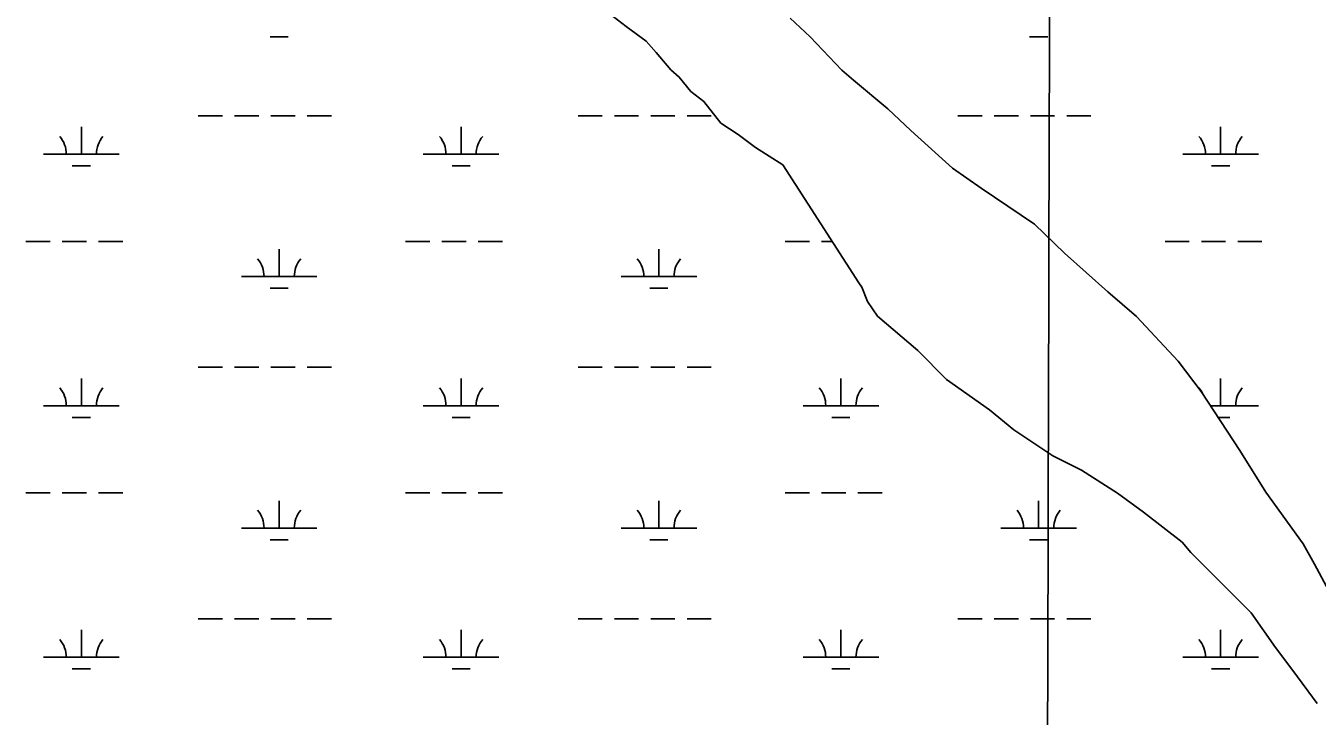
# Model space of a CAD drawing. Extents: x 3161564 to 3199464, y 849354 to 874788.
# Drawn here: x 3185353 to 3187060, y 862579 to 863492 of the extents above; entities that cross this region are included whole.
import ezdxf

# ---------------------------------------------------------------- set-up
doc = ezdxf.new("R2010")
doc.units = 0
for name, color, linetype in [('V-GRID-MAJR', 7, 'Continuous'), ('V-SITE-VEGE', 7, 'Continuous'), ('V-TOPO-SHOR', 7, 'Continuous'), ('V-WETL-SWMP', 7, 'Continuous')]:
    doc.layers.add(name, color=color, linetype=linetype)

msp = doc.modelspace()

# ---------------------------------------------------------------- linework, layer by layer
at = {"layer": 'V-GRID-MAJR'}
msp.add_spline([(3186683.235, 854762.214), (3186699.099, 860821.649), (3186714.971, 866884.169), (3186730.843, 872946.731), (3186730.8510000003, 872949.773)], degree=3, dxfattribs=at)
at = {"layer": 'V-SITE-VEGE'}
for points in [[(3187059.9200000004, 862595.3129999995), (3187027.6580000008, 862639.1109999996), (3187004.8880000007, 862669.5819999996), (3186972.6300000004, 862715.2829999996), (3186892.881, 862795.2999999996), (3186881.4920000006, 862808.6349999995), (3186830.2060000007, 862848.6629999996), (3186796.0100000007, 862873.4459999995), (3186748.5130000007, 862903.9569999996), (3186710.504, 862923.0399999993), (3186659.2080000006, 862957.3619999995), (3186626.9190000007, 862984.0439999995), (3186569.928000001, 863024.0799999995), (3186531.9540000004, 863062.1829999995), (3186478.7730000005, 863107.9209999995), (3186465.4920000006, 863126.9629999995), (3186457.9160000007, 863145.9959999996), (3186454.1210000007, 863151.7069999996), (3186353.5790000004, 863307.8389999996), (3186317.4790000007, 863330.7229999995), (3186294.6850000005, 863347.8789999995), (3186271.8880000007, 863363.1349999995), (3186249.1100000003, 863391.7019999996), (3186232.0180000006, 863405.0449999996), (3186216.8320000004, 863424.0909999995), (3186205.4350000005, 863433.6189999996), (3186186.4540000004, 863456.4759999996), (3186173.1640000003, 863471.7119999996), (3186146.5690000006, 863490.7759999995), (3186129.4750000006, 863504.1189999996)], [(3186363.4130000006, 863501.8249999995), (3186390.001, 863477.0549999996), (3186431.7700000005, 863433.2399999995), (3186446.9620000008, 863419.8989999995), (3186492.5460000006, 863381.7839999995), (3186522.9300000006, 863353.2039999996), (3186578.0050000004, 863303.6589999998), (3186615.999000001, 863276.9669999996), (3186686.2930000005, 863229.2999999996), (3186726.1720000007, 863191.1929999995), (3186783.1450000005, 863139.7429999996), (3186821.1290000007, 863107.3479999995), (3186876.1880000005, 863048.2939999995), (3186906.5510000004, 863008.2999999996), (3186957.7760000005, 862930.2329999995), (3186991.9180000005, 862875.0189999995), (3187041.2540000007, 862806.4639999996), (3187056.4260000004, 862779.8109999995), (3187094.3470000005, 862709.3739999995)]]:
    msp.add_lwpolyline(points, dxfattribs=at)
at = {"layer": 'V-TOPO-SHOR'}
for p, q in [((3186146.569, 863490.7769999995), (3186129.474, 863504.1199999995)), ((3186363.414, 863501.8249999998), (3186390, 863477.0549999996)), ((3186173.165, 863471.7129999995), (3186146.569, 863490.7769999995)), ((3186390, 863477.0549999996), (3186431.77, 863433.2389999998)), ((3186186.453, 863456.4749999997), (3186173.165, 863471.7129999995)), ((3186205.435, 863433.6189999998), (3186186.453, 863456.4749999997)), ((3186216.8310000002, 863424.0899999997), (3186205.435, 863433.6189999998)), ((3186431.77, 863433.2389999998), (3186446.963, 863419.8999999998)), ((3186232.015, 863405.0449999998), (3186216.8310000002, 863424.0899999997)), ((3186446.963, 863419.8999999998), (3186492.5470000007, 863381.7839999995)), ((3186249.11, 863391.7019999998), (3186232.015, 863405.0449999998)), ((3186271.886, 863363.1339999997), (3186249.11, 863391.7019999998)), ((3186492.5470000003, 863381.7839999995), (3186522.931, 863353.2029999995)), ((3186294.684, 863347.8799999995), (3186271.886, 863363.1339999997)), ((3186317.4790000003, 863330.7239999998), (3186294.684, 863347.8799999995)), ((3186522.931, 863353.2029999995), (3186578.005, 863303.6589999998)), ((3186353.578, 863307.8389999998), (3186317.4790000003, 863330.7239999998)), ((3186454.1210000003, 863151.7079999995), (3186353.578, 863307.8389999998)), ((3186578.005, 863303.6589999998), (3186616, 863276.9669999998)), ((3186616, 863276.9669999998), (3186686.2930000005, 863229.2999999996)), ((3186686.293, 863229.2999999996), (3186726.171, 863191.1929999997)), ((3186726.171, 863191.1929999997), (3186783.144, 863139.7439999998)), ((3186457.916, 863145.9959999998), (3186454.1210000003, 863151.7079999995)), ((3186465.492, 863126.9629999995), (3186457.916, 863145.9959999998)), ((3186783.144, 863139.7439999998), (3186821.129, 863107.3469999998)), ((3186478.774, 863107.9209999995), (3186465.492, 863126.9629999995)), ((3186531.952, 863062.1839999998), (3186478.774, 863107.9209999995)), ((3186821.129, 863107.3469999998), (3186876.1880000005, 863048.2929999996)), ((3186569.928, 863024.0809999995), (3186531.952, 863062.1839999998)), ((3186876.188, 863048.2929999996), (3186906.552, 863008.2999999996)), ((3186626.92, 862984.0439999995), (3186569.928, 863024.0809999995)), ((3186906.552, 863008.2999999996), (3186957.775, 862930.2329999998)), ((3186659.2090000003, 862957.3619999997), (3186626.92, 862984.0439999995)), ((3186710.505, 862923.0399999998), (3186659.2090000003, 862957.3619999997)), ((3186748.5130000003, 862903.9559999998), (3186710.505, 862923.0399999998)), ((3186957.775, 862930.2329999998), (3186991.918, 862875.0179999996)), ((3186796.011, 862873.4449999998), (3186748.5130000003, 862903.9559999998)), ((3186830.205, 862848.6619999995), (3186796.011, 862873.4449999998)), ((3186991.918, 862875.0179999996), (3187041.254, 862806.4639999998)), ((3186881.492, 862808.6339999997), (3186830.205, 862848.6619999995)), ((3186892.881, 862795.3009999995), (3186881.492, 862808.6339999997)), ((3186972.63, 862715.2839999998), (3186892.881, 862795.3009999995)), ((3187041.254, 862806.4639999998), (3187056.426, 862779.8109999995)), ((3187056.426, 862779.8109999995), (3187094.347, 862709.3739999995)), ((3187004.887, 862669.5819999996), (3186972.63, 862715.2839999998)), ((3187027.66, 862639.1119999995), (3187004.887, 862669.5819999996)), ((3187059.92, 862595.3129999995), (3187027.66, 862639.1119999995))]:
    msp.add_line(p, q, dxfattribs=at)
at = {"layer": 'V-WETL-SWMP'}
for p, q in [((3186146.569, 863490.7769999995), (3186129.474, 863504.1199999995)), ((3186363.414, 863501.8249999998), (3186390, 863477.0549999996)), ((3185675.984576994, 863477.4082722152), (3185699.9845769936, 863477.4082722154)), ((3186173.165, 863471.7129999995), (3186146.569, 863490.7769999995)), ((3186390, 863477.0549999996), (3186431.77, 863433.2389999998)), ((3186679.800576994, 863477.4082722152), (3186703.8005769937, 863477.4082722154)), ((3186186.453, 863456.4749999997), (3186173.165, 863471.7129999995)), ((3186205.435, 863433.6189999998), (3186186.453, 863456.4749999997)), ((3186216.8310000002, 863424.0899999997), (3186205.435, 863433.6189999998)), ((3186431.77, 863433.2389999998), (3186446.963, 863419.8999999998)), ((3186232.015, 863405.0449999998), (3186216.8310000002, 863424.0899999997)), ((3186446.963, 863419.8999999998), (3186492.5470000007, 863381.7839999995)), ((3186249.11, 863391.7019999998), (3186232.015, 863405.0449999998)), ((3186271.886, 863363.1339999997), (3186249.11, 863391.7019999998)), ((3186492.5470000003, 863381.7839999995), (3186522.931, 863353.2029999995)), ((3185426.548576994, 863322.0262722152), (3185426.548576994, 863358.0262722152)), ((3185581.140576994, 863372.7682722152), (3185613.140576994, 863372.7682722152)), ((3185629.140576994, 863372.7682722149), (3185661.140576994, 863372.7682722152)), ((3185677.140576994, 863372.7682722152), (3185709.140576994, 863372.7682722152)), ((3185725.140576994, 863372.7682722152), (3185757.140576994, 863372.7682722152)), ((3185928.456576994, 863322.0262722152), (3185928.456576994, 863358.0262722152)), ((3186083.048576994, 863372.7682722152), (3186115.048576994, 863372.7682722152)), ((3186131.048576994, 863372.7682722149), (3186163.048576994, 863372.7682722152)), ((3186179.048576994, 863372.7682722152), (3186211.048576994, 863372.7682722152)), ((3186227.048576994, 863372.7682722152), (3186259.048576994, 863372.7682722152)), ((3186294.684, 863347.8799999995), (3186271.886, 863363.1339999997)), ((3186584.956576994, 863372.7682722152), (3186616.956576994, 863372.7682722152)), ((3186632.956576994, 863372.7682722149), (3186664.956576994, 863372.7682722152)), ((3186680.956576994, 863372.7682722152), (3186712.956576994, 863372.7682722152)), ((3186728.956576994, 863372.7682722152), (3186760.956576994, 863372.7682722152)), ((3186932.272576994, 863322.0262722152), (3186932.272576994, 863358.0262722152)), ((3186317.4790000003, 863330.7239999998), (3186294.684, 863347.8799999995)), ((3186522.931, 863353.2029999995), (3186578.005, 863303.6589999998)), ((3186353.578, 863307.8389999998), (3186317.4790000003, 863330.7239999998)), ((3185376.548576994, 863322.0262722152), (3185476.548576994, 863322.0262722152)), ((3185414.548576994, 863306.5952722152), (3185438.5485769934, 863306.5952722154)), ((3185878.456576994, 863322.0262722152), (3185978.456576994, 863322.0262722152)), ((3185916.456576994, 863306.5952722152), (3185940.4565769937, 863306.5952722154)), ((3186454.1210000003, 863151.7079999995), (3186353.578, 863307.8389999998)), ((3186882.272576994, 863322.0262722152), (3186982.272576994, 863322.0262722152)), ((3186920.272576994, 863306.5952722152), (3186944.2725769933, 863306.5952722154)), ((3186578.005, 863303.6589999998), (3186616, 863276.9669999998)), ((3186616, 863276.9669999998), (3186686.2930000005, 863229.2999999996)), ((3186686.293, 863229.2999999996), (3186726.171, 863191.1929999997)), ((3185353.140576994, 863206.5942722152), (3185385.140576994, 863206.5942722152)), ((3185401.140576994, 863206.5942722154), (3185433.140576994, 863206.5942722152)), ((3185449.140576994, 863206.5942722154), (3185481.140576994, 863206.5942722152)), ((3185855.048576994, 863206.5942722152), (3185887.048576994, 863206.5942722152)), ((3185903.048576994, 863206.5942722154), (3185935.048576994, 863206.5942722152)), ((3185951.048576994, 863206.5942722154), (3185983.048576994, 863206.5942722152)), ((3186356.956576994, 863206.5942722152), (3186388.956576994, 863206.5942722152)), ((3186404.956576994, 863206.5942722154), (3186418.7761263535, 863206.5942722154)), ((3186858.864576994, 863206.5942722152), (3186890.864576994, 863206.5942722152)), ((3186906.864576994, 863206.5942722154), (3186938.864576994, 863206.5942722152)), ((3186954.864576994, 863206.5942722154), (3186986.864576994, 863206.5942722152)), ((3185687.984576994, 863160.1642722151), (3185687.984576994, 863196.1642722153)), ((3186189.892576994, 863160.1642722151), (3186189.892576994, 863196.1642722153)), ((3186726.171, 863191.1929999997), (3186783.144, 863139.7439999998)), ((3185637.984576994, 863160.1642722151), (3185737.984576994, 863160.1642722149)), ((3186139.892576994, 863160.1642722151), (3186239.892576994, 863160.1642722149)), ((3185675.984576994, 863144.7332722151), (3185699.9845769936, 863144.7332722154)), ((3186177.892576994, 863144.7332722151), (3186201.8925769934, 863144.7332722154)), ((3186457.916, 863145.9959999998), (3186454.1210000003, 863151.7079999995)), ((3186465.492, 863126.9629999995), (3186457.916, 863145.9959999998)), ((3186783.144, 863139.7439999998), (3186821.129, 863107.3469999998)), ((3186478.774, 863107.9209999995), (3186465.492, 863126.9629999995)), ((3186531.952, 863062.1839999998), (3186478.774, 863107.9209999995)), ((3186821.129, 863107.3469999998), (3186876.1880000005, 863048.2929999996)), ((3186569.928, 863024.0809999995), (3186531.952, 863062.1839999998)), ((3185581.140576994, 863040.0932722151), (3185613.140576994, 863040.0932722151)), ((3185629.140576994, 863040.0932722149), (3185661.140576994, 863040.0932722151)), ((3185677.140576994, 863040.0932722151), (3185709.140576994, 863040.0932722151)), ((3185725.140576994, 863040.0932722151), (3185757.140576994, 863040.0932722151)), ((3186083.048576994, 863040.0932722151), (3186115.048576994, 863040.0932722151)), ((3186131.048576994, 863040.0932722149), (3186163.048576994, 863040.0932722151)), ((3186179.048576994, 863040.0932722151), (3186211.048576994, 863040.0932722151)), ((3186227.048576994, 863040.0932722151), (3186259.048576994, 863040.0932722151)), ((3186876.188, 863048.2929999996), (3186906.552, 863008.2999999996)), ((3185426.548576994, 862989.3512722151), (3185426.548576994, 863025.3512722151)), ((3185928.456576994, 862989.3512722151), (3185928.456576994, 863025.3512722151)), ((3186430.364576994, 862989.3512722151), (3186430.364576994, 863025.3512722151)), ((3186626.92, 862984.0439999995), (3186569.928, 863024.0809999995)), ((3186932.272576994, 862989.3512722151), (3186932.272576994, 863025.3512722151)), ((3186906.552, 863008.2999999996), (3186957.775, 862930.2329999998)), ((3185376.548576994, 862989.3512722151), (3185476.548576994, 862989.3512722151)), ((3185878.456576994, 862989.3512722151), (3185978.456576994, 862989.3512722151)), ((3186380.364576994, 862989.3512722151), (3186480.364576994, 862989.3512722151)), ((3186659.2090000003, 862957.3619999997), (3186626.92, 862984.0439999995)), ((3186918.9850470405, 862989.3512722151), (3186982.272576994, 862989.3512722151)), ((3185414.548576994, 862973.9202722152), (3185438.5485769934, 862973.9202722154)), ((3185916.456576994, 862973.9202722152), (3185940.4565769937, 862973.9202722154)), ((3186418.364576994, 862973.9202722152), (3186442.3645769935, 862973.9202722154)), ((3186929.1099668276, 862973.9202722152), (3186944.2725769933, 862973.9202722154)), ((3186710.505, 862923.0399999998), (3186659.2090000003, 862957.3619999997)), ((3186748.5130000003, 862903.9559999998), (3186710.505, 862923.0399999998)), ((3186957.775, 862930.2329999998), (3186991.918, 862875.0179999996)), ((3186796.011, 862873.4449999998), (3186748.5130000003, 862903.9559999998)), ((3185353.140576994, 862873.9192722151), (3185385.140576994, 862873.9192722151)), ((3185401.140576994, 862873.9192722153), (3185433.140576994, 862873.9192722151)), ((3185449.140576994, 862873.9192722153), (3185481.140576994, 862873.9192722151)), ((3185687.984576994, 862827.4892722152), (3185687.984576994, 862863.4892722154)), ((3185855.048576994, 862873.9192722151), (3185887.048576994, 862873.9192722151)), ((3185903.048576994, 862873.9192722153), (3185935.048576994, 862873.9192722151)), ((3185951.048576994, 862873.9192722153), (3185983.048576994, 862873.9192722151)), ((3186189.892576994, 862827.4892722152), (3186189.892576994, 862863.4892722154)), ((3186356.956576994, 862873.9192722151), (3186388.956576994, 862873.9192722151)), ((3186404.956576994, 862873.9192722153), (3186436.956576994, 862873.9192722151)), ((3186452.956576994, 862873.9192722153), (3186484.956576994, 862873.9192722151)), ((3186691.800576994, 862827.4892722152), (3186691.800576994, 862863.4892722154)), ((3186830.205, 862848.6619999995), (3186796.011, 862873.4449999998)), ((3186991.918, 862875.0179999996), (3187041.254, 862806.4639999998)), ((3186881.492, 862808.6339999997), (3186830.205, 862848.6619999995)), ((3185637.984576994, 862827.4892722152), (3185737.984576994, 862827.4892722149)), ((3185675.984576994, 862812.0582722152), (3185699.9845769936, 862812.0582722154)), ((3186139.892576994, 862827.4892722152), (3186239.892576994, 862827.4892722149)), ((3186177.892576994, 862812.0582722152), (3186201.8925769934, 862812.0582722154)), ((3186641.800576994, 862827.4892722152), (3186741.800576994, 862827.4892722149)), ((3186679.800576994, 862812.0582722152), (3186703.8005769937, 862812.0582722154)), ((3186892.881, 862795.3009999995), (3186881.492, 862808.6339999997)), ((3186972.63, 862715.2839999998), (3186892.881, 862795.3009999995)), ((3187041.254, 862806.4639999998), (3187056.426, 862779.8109999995)), ((3187056.426, 862779.8109999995), (3187094.347, 862709.3739999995)), ((3187004.887, 862669.5819999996), (3186972.63, 862715.2839999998)), ((3185426.548576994, 862656.6762722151), (3185426.548576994, 862692.6762722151)), ((3185581.140576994, 862707.4182722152), (3185613.140576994, 862707.4182722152)), ((3185629.140576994, 862707.4182722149), (3185661.140576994, 862707.4182722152)), ((3185677.140576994, 862707.4182722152), (3185709.140576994, 862707.4182722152)), ((3185725.140576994, 862707.4182722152), (3185757.140576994, 862707.4182722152)), ((3185928.456576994, 862656.6762722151), (3185928.456576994, 862692.6762722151)), ((3186083.048576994, 862707.4182722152), (3186115.048576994, 862707.4182722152)), ((3186131.048576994, 862707.4182722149), (3186163.048576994, 862707.4182722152)), ((3186179.048576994, 862707.4182722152), (3186211.048576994, 862707.4182722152)), ((3186227.048576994, 862707.4182722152), (3186259.048576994, 862707.4182722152)), ((3186430.364576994, 862656.6762722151), (3186430.364576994, 862692.6762722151)), ((3186584.956576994, 862707.4182722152), (3186616.956576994, 862707.4182722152)), ((3186632.956576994, 862707.4182722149), (3186664.956576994, 862707.4182722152)), ((3186680.956576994, 862707.4182722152), (3186712.956576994, 862707.4182722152)), ((3186728.956576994, 862707.4182722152), (3186760.956576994, 862707.4182722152)), ((3186932.272576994, 862656.6762722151), (3186932.272576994, 862692.6762722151)), ((3187027.66, 862639.1119999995), (3187004.887, 862669.5819999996)), ((3185376.548576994, 862656.6762722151), (3185476.548576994, 862656.6762722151)), ((3185414.548576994, 862641.2452722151), (3185438.5485769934, 862641.2452722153)), ((3185878.456576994, 862656.6762722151), (3185978.456576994, 862656.6762722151)), ((3185916.456576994, 862641.2452722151), (3185940.4565769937, 862641.2452722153)), ((3186380.364576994, 862656.6762722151), (3186480.364576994, 862656.6762722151)), ((3186418.364576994, 862641.2452722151), (3186442.3645769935, 862641.2452722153)), ((3186882.272576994, 862656.6762722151), (3186982.272576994, 862656.6762722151)), ((3186920.272576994, 862641.2452722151), (3186944.2725769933, 862641.2452722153)), ((3187059.92, 862595.3129999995), (3187027.66, 862639.1119999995))]:
    msp.add_line(p, q, dxfattribs=at)
for centre, radius, start, end in [((3185371.305640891, 863322.5010753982), 35.24628790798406, 359.2281799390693, 40.771838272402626), ((3185481.791513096, 863322.5010753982), 35.24628790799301, 139.2281769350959, 180.77183526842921), ((3185873.213640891, 863322.5010753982), 35.24628790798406, 359.2281799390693, 40.771838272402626), ((3185983.699513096, 863322.5010753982), 35.24628790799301, 139.2281769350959, 180.77183526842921), ((3186877.029640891, 863322.5010753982), 35.24628790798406, 359.2281799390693, 40.771838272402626), ((3186987.515513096, 863322.5010753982), 35.24628790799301, 139.2281769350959, 180.77183526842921), ((3185632.741640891, 863160.6390753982), 35.24628790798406, 359.2281799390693, 40.771838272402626), ((3185743.227513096, 863160.6390753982), 35.24628790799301, 139.2281769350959, 180.77183526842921), ((3186134.6496408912, 863160.6390753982), 35.24628790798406, 359.2281799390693, 40.771838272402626), ((3186245.135513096, 863160.6390753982), 35.24628790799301, 139.2281769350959, 180.77183526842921), ((3185371.305640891, 862989.8260753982), 35.24628790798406, 359.2281799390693, 40.771838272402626), ((3185481.791513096, 862989.8260753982), 35.24628790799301, 139.2281769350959, 180.77183526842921), ((3185873.213640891, 862989.8260753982), 35.24628790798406, 359.2281799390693, 40.771838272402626), ((3185983.699513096, 862989.8260753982), 35.24628790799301, 139.2281769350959, 180.77183526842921), ((3186375.1216408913, 862989.8260753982), 35.24628790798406, 359.2281799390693, 40.771838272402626), ((3186485.6075130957, 862989.8260753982), 35.24628790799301, 139.2281769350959, 180.77183526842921), ((3186877.029640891, 862989.8260753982), 35.24628790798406, 24.329485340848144, 40.77183827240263), ((3186987.515513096, 862989.8260753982), 35.24628790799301, 139.2281769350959, 180.77183526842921), ((3185632.741640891, 862827.9640753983), 35.24628790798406, 359.2281799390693, 40.771838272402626), ((3185743.227513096, 862827.9640753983), 35.24628790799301, 139.2281769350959, 180.77183526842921), ((3186134.6496408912, 862827.9640753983), 35.24628790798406, 359.2281799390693, 40.771838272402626), ((3186245.135513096, 862827.9640753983), 35.24628790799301, 139.2281769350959, 180.77183526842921), ((3186636.557640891, 862827.9640753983), 35.24628790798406, 359.2281799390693, 40.771838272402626), ((3186747.043513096, 862827.9640753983), 35.24628790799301, 139.2281769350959, 180.77183526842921), ((3185371.305640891, 862657.1510753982), 35.24628790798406, 359.2281799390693, 40.771838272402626), ((3185481.791513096, 862657.1510753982), 35.24628790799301, 139.2281769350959, 180.77183526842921), ((3185873.213640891, 862657.1510753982), 35.24628790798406, 359.2281799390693, 40.771838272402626), ((3185983.699513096, 862657.1510753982), 35.24628790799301, 139.2281769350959, 180.77183526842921), ((3186375.1216408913, 862657.1510753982), 35.24628790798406, 359.2281799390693, 40.771838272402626), ((3186485.6075130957, 862657.1510753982), 35.24628790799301, 139.2281769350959, 180.77183526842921), ((3186877.029640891, 862657.1510753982), 35.24628790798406, 359.2281799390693, 40.771838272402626), ((3186987.515513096, 862657.1510753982), 35.24628790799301, 139.2281769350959, 180.77183526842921)]:
    msp.add_arc(centre, radius, start, end, dxfattribs=at)

doc.saveas('drawing.dxf')
